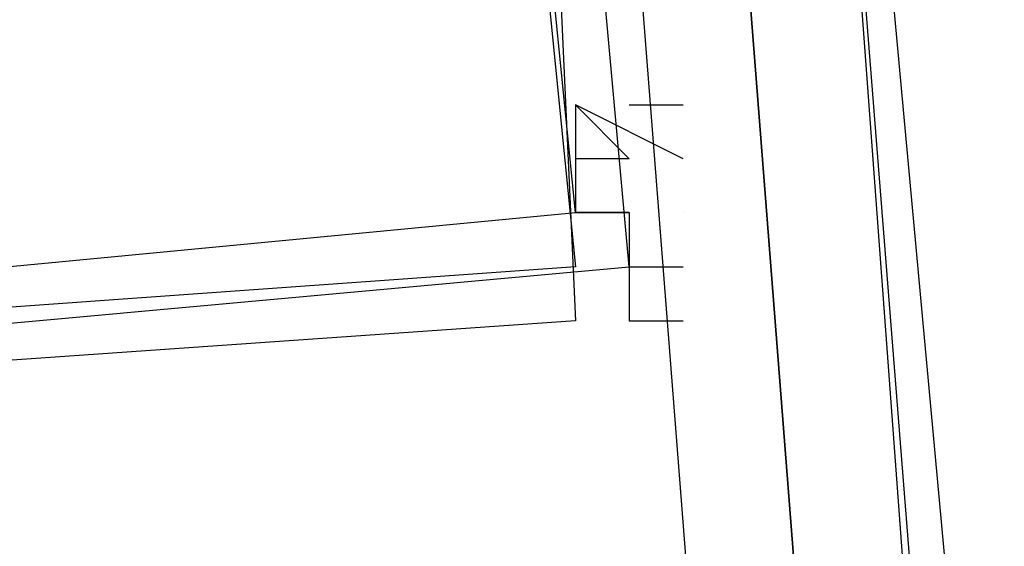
# Model space of a CAD drawing. Header units: feet. Extents: x -79 to 198, y -22 to 181.
# Tile 882 of 982: x 137.369 to 137.613, y 122.615 to 122.745. Entities that reach past the tile are written whole.
import ezdxf

# ---------------------------------------------------------------- set-up
doc = ezdxf.new("R2010")
doc.units = ezdxf.units.FT
doc.layers.add('A-LINEA', color=7, linetype='CONTINUOUS')

msp = doc.modelspace()

# ---------------------------------------------------------------- linework, layer by layer
at = {"layer": 'A-LINEA'}
for p, q in [((137.5333, 122.7111), (137.5333, 122.7111)), ((137.5333, 122.7111), (137.5333, 122.7111)), ((137.5333, 122.7111), (137.5333, 122.7111)), ((137.5333, 122.7111), (137.5333, 122.7111)), ((137.52, 122.6978), (137.52, 122.6978)), ((137.52, 122.6978), (137.52, 122.6978)), ((137.5067, 122.6844), (137.5067, 122.6844)), ((137.5067, 122.6844), (137.5067, 122.6844))]:
    msp.add_line(p, q, dxfattribs=at)
for points in [[(138.3067, 108.7111), (138.2133, 112.1778), (138.0667, 115.6578), (137.8533, 119.1244), (137.6, 122.5911), (137.28, 126.0578), (136.9067, 129.5244), (136.48, 132.9778), (136, 136.4178), (135.4667, 139.8578), (134.88, 143.2844)], [(138.3067, 108.7111), (138.2133, 112.1778), (138.0667, 115.6578), (137.8533, 119.1244), (137.6, 122.5911), (137.28, 126.0578), (136.9067, 129.5244), (136.48, 132.9778), (136, 136.4178), (135.4667, 139.8578), (134.88, 143.2844)], [(138.3467, 106.2578), (138.2933, 109.6444), (138.1733, 113.0311), (138.0267, 116.4044), (137.8133, 119.7778), (137.5467, 123.1511), (137.2267, 126.5244), (136.8667, 129.8844), (136.4533, 133.2444), (135.9733, 136.5911), (135.4533, 139.9378), (134.88, 143.2711)], [(138.3467, 106.2578), (138.2933, 109.6444), (138.1733, 113.0311), (138.0267, 116.4044), (137.8133, 119.7778), (137.5467, 123.1511), (137.2267, 126.5244), (136.8667, 129.8844), (136.4533, 133.2444), (135.9733, 136.5911), (135.4533, 139.9378), (134.88, 143.2711)], [(136.9067, 122.9244), (136.9333, 122.6311), (137.52, 122.6844), (137.4933, 122.9778), (136.9067, 122.9244)], [(136.9067, 122.9244), (136.9333, 122.6311), (137.52, 122.6844), (137.4933, 122.9778), (136.9067, 122.9244)], [(136.9333, 122.6311), (136.9067, 122.9244), (137.4933, 122.9644), (137.5067, 122.6711), (136.9333, 122.6311)], [(136.9333, 122.6311), (136.9067, 122.9244), (137.4933, 122.9644), (137.5067, 122.6711), (136.9333, 122.6311)], [(136.92, 122.9111), (136.9467, 122.6444), (137.5067, 122.6978), (137.48, 122.9644), (136.92, 122.9111)], [(136.92, 122.9111), (136.9467, 122.6444), (137.5067, 122.6978), (137.48, 122.9644), (136.92, 122.9111)], [(136.9467, 122.6444), (136.92, 122.9111), (137.48, 122.9511), (137.5067, 122.6844), (136.9467, 122.6444)], [(136.9467, 122.6444), (136.92, 122.9111), (137.48, 122.9511), (137.5067, 122.6844), (136.9467, 122.6444)], [(137.84, 118.8578), (137.8533, 118.8711), (137.5467, 122.7911), (137.5467, 122.8044), (137.5333, 122.8044), (137.52, 122.7911), (137.8267, 118.8578), (137.84, 118.8578)], [(137.84, 118.8578), (137.8533, 118.8711), (137.5467, 122.7911), (137.5467, 122.8044), (137.5333, 122.8044), (137.52, 122.7911), (137.8267, 118.8578), (137.84, 118.8578)], [(137.8667, 118.8711), (137.5733, 122.8044), (137.5467, 122.8044), (137.5467, 122.7911), (137.8533, 118.8711), (137.8533, 118.8578), (137.8667, 118.8578), (137.8667, 118.8711)], [(137.8667, 118.8711), (137.5733, 122.8044), (137.5467, 122.8044), (137.5467, 122.7911), (137.8533, 118.8711), (137.8533, 118.8578), (137.8667, 118.8578), (137.8667, 118.8711)], [(137.5067, 122.7244), (137.5067, 122.7244), (137.52, 122.7111), (137.52, 122.7111), (137.5067, 122.7111), (137.5067, 122.7111), (137.5067, 122.7111), (137.5067, 122.6978), (137.5067, 122.6978), (137.5067, 122.6978), (137.5067, 122.6978), (137.5067, 122.6978), (137.52, 122.6978), (137.52, 122.6978), (137.52, 122.6844), (137.52, 122.6844), (137.5333, 122.6844), (137.5333, 122.6844), (137.5333, 122.6844)], [(137.5333, 122.7111), (137.5333, 122.7111), (137.5333, 122.7111), (137.5333, 122.7111), (137.5067, 122.7244), (137.5067, 122.7244), (137.5067, 122.6978), (137.5067, 122.6978), (137.5067, 122.6978), (137.5067, 122.6978), (137.5067, 122.6978), (137.5067, 122.6978), (137.5067, 122.6978), (137.5067, 122.6978), (137.5067, 122.6978), (137.5067, 122.6978)], [(137.5067, 122.7244), (137.5067, 122.7244), (137.52, 122.7111), (137.52, 122.7111), (137.5067, 122.7111), (137.5067, 122.7111), (137.5067, 122.7111), (137.5067, 122.6978), (137.5067, 122.6978), (137.5067, 122.6978), (137.5067, 122.6978), (137.5067, 122.6978), (137.52, 122.6978), (137.52, 122.6978), (137.52, 122.6844), (137.52, 122.6844), (137.5333, 122.6844), (137.5333, 122.6844), (137.5333, 122.6844)], [(137.5333, 122.7111), (137.5333, 122.7111), (137.5333, 122.7111), (137.5333, 122.7111), (137.5067, 122.7244), (137.5067, 122.7244), (137.5067, 122.6978), (137.5067, 122.6978), (137.5067, 122.6978), (137.5067, 122.6978), (137.5067, 122.6978), (137.5067, 122.6978), (137.5067, 122.6978), (137.5067, 122.6978), (137.5067, 122.6978), (137.5067, 122.6978)], [(137.52, 122.7244), (137.5333, 122.7244), (137.5333, 122.7244), (137.5333, 122.7244)], [(137.52, 122.7244), (137.5333, 122.7244), (137.5333, 122.7244), (137.5333, 122.7244)], [(137.52, 122.6978), (137.5067, 122.6978), (137.5067, 122.6978), (137.5067, 122.6978)], [(137.52, 122.6978), (137.5067, 122.6978), (137.5067, 122.6978), (137.5067, 122.6978)], [(137.5333, 122.6978), (137.5333, 122.6978), (137.5333, 122.6978)], [(137.5333, 122.6978), (137.5333, 122.6978), (137.5333, 122.6978)], [(137.5333, 122.6978), (137.5333, 122.6978), (137.5333, 122.6978)], [(137.5333, 122.6978), (137.5333, 122.6978), (137.5333, 122.6978)], [(137.5067, 122.6844), (137.5067, 122.6844), (137.5067, 122.6844), (137.5067, 122.6844), (137.5067, 122.6844), (137.5067, 122.6844)], [(137.5067, 122.6844), (137.5067, 122.6844), (137.5067, 122.6844), (137.5067, 122.6844), (137.5067, 122.6844), (137.5067, 122.6844)], [(137.52, 122.6844), (137.52, 122.6711), (137.52, 122.6711), (137.5333, 122.6711), (137.5333, 122.6711)], [(137.52, 122.6844), (137.52, 122.6711), (137.52, 122.6711), (137.5333, 122.6711), (137.5333, 122.6711)], [(137.5333, 122.6844), (137.5333, 122.6844), (137.5333, 122.6844)], [(137.5333, 122.6844), (137.5333, 122.6844), (137.5333, 122.6844)]]:
    msp.add_lwpolyline(points, dxfattribs=at)

doc.saveas('drawing.dxf')
